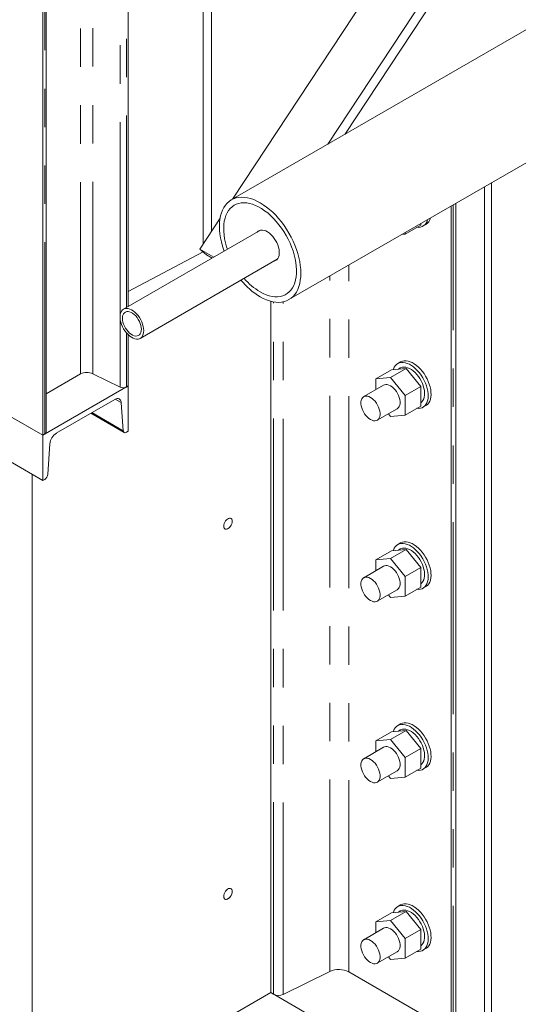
# Model space of a CAD drawing. Header units: millimetres. Extents: x 450 to 25135, y 150 to 17673.
# Tile 338 of 463: x 21476 to 21971, y 8512 to 9489. Entities that reach past the tile are written whole.
import ezdxf

# ---------------------------------------------------------------- set-up
doc = ezdxf.new("R2010")
doc.units = ezdxf.units.MM
doc.linetypes.add('SLD-Centrada-doble', pattern=[12.7, 6.35, -1.27, 1.27, -1.27, 1.27, -1.27])
doc.linetypes.add('SLD-Continua', pattern=[0])
doc.layers.add('OCULTA', color=8, linetype='SLD-Continua')

msp = doc.modelspace()

# ---------------------------------------------------------------- linework, layer by layer
at = {"layer": 'OCULTA', "linetype": 'SLD-Centrada-doble', "lineweight": 18, "ltscale": 30}
for p, q in [((21575.99, 9197.2), (21575.99, 10070.97)), ((21582.09, 9203.66), (21582.09, 10074.49)), ((21536.62, 9137.67), (21536.62, 10048.24)), ((21548.82, 9137.95), (21548.82, 10055.28)), ((21500.98, 9077.92), (21500.98, 10027.67)), ((21906.44, 8419.12), (21906.44, 9305.59)), ((21906.44, 8419.12), (21906.44, 9305.59)), ((21906.44, 8419.12), (21906.44, 9305.59)), ((21802.97, 8544.14), (21802.97, 9245.87)), ((21802.97, 8544.14), (21802.97, 9245.87)), ((21802.97, 8544.14), (21802.97, 9245.87)), ((21783.99, 8544.57), (21783.99, 9234.92)), ((21783.99, 8544.57), (21783.99, 9234.92)), ((21783.99, 8544.57), (21783.99, 9234.92)), ((21728.16, 8522.01), (21728.16, 9209.19)), ((21728.16, 8522.01), (21728.16, 9209.19)), ((21728.16, 8522.01), (21728.16, 9209.19)), ((21737.65, 8521.79), (21737.65, 9209.28)), ((21737.65, 8521.79), (21737.65, 9209.28)), ((21737.65, 8521.79), (21737.65, 9209.28)), ((21575.99, 9124.59), (21575.99, 9191.07)), ((21582.09, 9124.73), (21582.09, 9178.49)), ((21576.9, 9109.26), (21571.06, 9112.63)), ((21578.92, 9081.37), (21547.89, 9099.28))]:
    msp.add_line(p, q, dxfattribs=at)
at = {"layer": 'OCULTA', "linetype": 'SLD-Continua', "lineweight": 18, "ltscale": 30}
for p, q in [((21583.96, 9204.74), (21583.96, 10075.57)), ((21502.29, 9079.76), (21502.29, 10028.43)), ((21666.69, 10029.31), (21666.69, 9279.61)), ((21666.69, 10029.31), (21666.69, 9279.61)), ((21499.11, 9076.84), (21499.11, 10026.59)), ((22669.08, 9877.72), (21686.21, 9310.45)), ((21687.52, 9311.21), (22062.15, 9879.42)), ((21782.07, 9365.78), (22109.42, 9862.28)), ((21798.88, 9375.48), (22117.82, 9859.24)), ((21743.34, 9211.46), (22726.22, 9778.72)), ((21658.2, 9582.27), (21658.2, 9266.74)), ((21937.51, 9323.52), (21937.51, 8466.5)), ((21944.58, 9327.6), (21944.58, 8462.42)), ((21904.39, 9304.41), (21904.39, 8421.98)), ((21904.39, 9304.41), (21904.39, 8421.98)), ((21904.39, 9304.41), (21904.39, 8421.98)), ((21909.23, 8417.51), (21909.23, 9307.2)), ((21909.23, 8417.51), (21909.23, 9307.2)), ((21909.23, 8417.51), (21909.23, 9307.2)), ((21654.86, 9261.67), (21675.01, 9292.24)), ((21874.23, 9285.49), (21858.67, 9276.51)), ((21874.23, 9287), (21874.23, 9285.49)), ((21876.47, 9284.32), (21879.3, 9285.95)), ((21715.09, 9280.42), (21579.15, 9201.96)), ((21858.67, 9276.51), (21855.58, 9276.24)), ((21858.67, 9278.02), (21858.67, 9276.51)), ((21658.2, 9258.85), (21583.96, 9219.53)), ((21668.73, 9253.66), (21654.86, 9261.67)), ((21654.86, 9261.67), (21661.55, 9256.03)), ((21661.55, 9256.03), (21667.19, 9252.77)), ((21595.84, 9173.03), (21731.78, 9251.49)), ((21725.38, 8523.62), (21725.38, 9209.8)), ((21725.38, 8523.62), (21725.38, 9209.8)), ((21725.38, 8523.62), (21725.38, 9209.8)), ((21583.96, 9125.81), (21583.96, 9176.52)), ((21499.11, 9076.84), (21343.65, 9166.56)), ((21854.3, 9149.59), (21851.48, 9147.96)), ((21575.99, 9124.59), (21548.82, 9137.95)), ((21845.23, 9141.89), (21829.68, 9132.91)), ((21859.73, 9143.19), (21844.17, 9134.21)), ((21845.23, 9141.89), (21859.73, 9143.19)), ((21853.98, 9143.63), (21852.02, 9142.5)), ((21859.73, 9143.19), (21874.23, 9125.16)), ((21536.62, 9137.67), (21502.29, 9117.86)), ((21829.68, 9132.91), (21844.17, 9134.21)), ((21829.68, 9122.1), (21829.68, 9132.91)), ((21844.17, 9134.21), (21858.67, 9116.18)), ((21583.96, 9125.81), (21499.11, 9076.84)), ((21583.96, 9125.81), (21582.09, 9124.73)), ((21583.96, 9080.9), (21583.96, 9125.81)), ((21837.43, 9126.57), (21817.63, 9115.15)), ((21874.23, 9125.16), (21858.67, 9116.18)), ((21874.23, 9125.16), (21874.23, 9105.83)), ((21512.5, 9078.86), (21570.56, 9112.36)), ((21576.9, 9109.26), (21578.92, 9081.37)), ((21858.67, 9116.18), (21858.67, 9096.85)), ((21499.11, 9076.84), (21460.21, 9099.28)), ((21831.12, 9091.76), (21850.92, 9103.19)), ((21874.23, 9105.83), (21858.67, 9096.85)), ((21876.47, 9104.66), (21879.3, 9106.29)), ((21546.81, 9098.66), (21579.84, 9079.59)), ((21844.17, 9095.55), (21842.12, 9098.11)), ((21858.67, 9096.85), (21844.17, 9095.55)), ((21499.11, 9031.92), (21412.13, 9082.12)), ((21582.09, 9079.82), (21583.96, 9080.9)), ((21500.98, 9077.92), (21499.11, 9076.84)), ((21499.11, 9076.84), (21499.11, 9031.92)), ((21504.15, 9038.22), (21506.16, 9068.43)), ((21488.5, 8174.69), (21488.5, 9038.05)), ((21488.5, 8174.69), (21488.5, 9038.05)), ((21488.5, 8174.69), (21488.5, 9038.05)), ((21499.11, 9031.92), (21500.98, 9033)), ((21845.23, 8962.23), (21829.68, 8953.25)), ((21859.73, 8963.53), (21844.17, 8954.55)), ((21845.23, 8962.23), (21859.73, 8963.53)), ((21854.3, 8969.93), (21851.48, 8968.3)), ((21853.98, 8963.97), (21852.02, 8962.84)), ((21859.73, 8963.53), (21874.23, 8945.5)), ((21829.68, 8953.25), (21844.17, 8954.55)), ((21829.68, 8942.44), (21829.68, 8953.25)), ((21844.17, 8954.55), (21858.67, 8936.52)), ((21837.43, 8946.91), (21817.63, 8935.49)), ((21874.23, 8945.5), (21858.67, 8936.52)), ((21874.23, 8945.5), (21874.23, 8926.17)), ((21858.67, 8936.52), (21858.67, 8917.19)), ((21831.12, 8912.1), (21850.92, 8923.53)), ((21874.23, 8926.17), (21858.67, 8917.19)), ((21876.47, 8925), (21879.3, 8926.63)), ((21844.17, 8915.89), (21842.12, 8918.45)), ((21858.67, 8917.19), (21844.17, 8915.89)), ((21854.3, 8790.27), (21851.48, 8788.64)), ((21845.23, 8782.57), (21829.68, 8773.59)), ((21859.73, 8783.87), (21844.17, 8774.89)), ((21845.23, 8782.57), (21859.73, 8783.87)), ((21853.98, 8784.31), (21852.02, 8783.18)), ((21859.73, 8783.87), (21874.23, 8765.84)), ((21837.43, 8767.25), (21817.63, 8755.83)), ((21829.68, 8773.59), (21844.17, 8774.89)), ((21829.68, 8762.78), (21829.68, 8773.59)), ((21844.17, 8774.89), (21858.67, 8756.86)), ((21874.23, 8765.84), (21858.67, 8756.86)), ((21858.67, 8756.86), (21858.67, 8737.53)), ((21874.23, 8765.84), (21874.23, 8746.51)), ((21876.47, 8745.33), (21879.3, 8746.97)), ((21831.12, 8732.44), (21850.92, 8743.87)), ((21844.17, 8736.23), (21842.12, 8738.79)), ((21858.67, 8737.53), (21844.17, 8736.23)), ((21874.23, 8746.51), (21858.67, 8737.53)), ((21854.3, 8610.61), (21851.48, 8608.98)), ((21845.23, 8602.91), (21829.68, 8593.93)), ((21859.73, 8604.21), (21844.17, 8595.23)), ((21845.23, 8602.91), (21859.73, 8604.21)), ((21853.98, 8604.65), (21852.02, 8603.52)), ((21859.73, 8604.21), (21874.23, 8586.18)), ((21829.68, 8593.93), (21844.17, 8595.23)), ((21829.68, 8583.12), (21829.68, 8593.93)), ((21844.17, 8595.23), (21858.67, 8577.2)), ((21837.43, 8587.59), (21817.63, 8576.16)), ((21874.23, 8586.18), (21858.67, 8577.2)), ((21874.23, 8586.18), (21874.23, 8566.85)), ((21858.67, 8577.2), (21858.67, 8557.87)), ((21831.12, 8552.78), (21850.92, 8564.21)), ((21874.23, 8566.85), (21858.67, 8557.87)), ((21876.47, 8565.67), (21879.3, 8567.31)), ((21844.17, 8556.57), (21842.12, 8559.13)), ((21858.67, 8557.87), (21844.17, 8556.57)), ((21783.99, 8544.57), (21737.65, 8521.79)), ((21783.99, 8544.57), (21737.65, 8521.79)), ((21783.99, 8544.57), (21737.65, 8521.79)), ((21904.39, 8485.6), (21802.97, 8544.14)), ((21904.39, 8485.6), (21802.97, 8544.14)), ((21904.39, 8485.6), (21802.97, 8544.14)), ((21904.39, 8485.6), (21802.97, 8544.14)), ((21725.38, 8523.62), (21488.5, 8386.9)), ((21725.38, 8523.62), (21488.5, 8386.9)), ((21725.38, 8523.62), (21488.5, 8386.9)), ((21488.5, 8386.9), (21725.38, 8523.62)), ((21728.16, 8522.01), (21725.38, 8523.62)), ((21728.16, 8522.01), (21725.38, 8523.62)), ((21728.16, 8522.01), (21725.38, 8523.62)), ((21725.38, 8523.62), (21909.23, 8417.51)), ((21725.38, 8523.62), (21909.23, 8417.51))]:
    msp.add_line(p, q, dxfattribs=at)
at = {"layer": 'OCULTA', "linetype": 'SLD-Continua', "lineweight": 18, "ltscale": 30, "flags": 128}
for points in [[(21679.09, 9259.64), (21678.77, 9260.55), (21677.44, 9264.64), (21676.34, 9268.71), (21675.48, 9272.74), (21674.86, 9276.69), (21674.49, 9280.54), (21674.36, 9284.28), (21674.49, 9287.87), (21674.86, 9291.29), (21675.48, 9294.53), (21676.34, 9297.56), (21677.44, 9300.36), (21678.77, 9302.92), (21680.32, 9305.23), (21682.08, 9307.26), (21684.04, 9309), (21686.2, 9310.45), (21688.53, 9311.59), (21691.02, 9312.42), (21693.66, 9312.93), (21696.43, 9313.13), (21699.31, 9313), (21702.29, 9312.55), (21705.34, 9311.78), (21708.45, 9310.7), (21711.6, 9309.31), (21714.77, 9307.62), (21717.94, 9305.65), (21721.1, 9303.4), (21724.21, 9300.89), (21727.26, 9298.13), (21730.24, 9295.15), (21733.12, 9291.95), (21735.89, 9288.56), (21738.53, 9285), (21741.02, 9281.3), (21743.35, 9277.46), (21745.5, 9273.53), (21747.47, 9269.52), (21749.23, 9265.45), (21750.78, 9261.36), (21752.11, 9257.27), (21753.21, 9253.19), (21754.07, 9249.17), (21754.69, 9245.22), (21755.06, 9241.36), (21755.18, 9237.63), (21755.06, 9234.04), (21754.69, 9230.62), (21754.07, 9227.38), (21753.21, 9224.35), (21752.11, 9221.55), (21750.78, 9218.98), (21749.23, 9216.68), (21747.47, 9214.65), (21745.5, 9212.91), (21743.35, 9211.46), (21741.02, 9210.32), (21738.53, 9209.49), (21735.89, 9208.97), (21733.12, 9208.78), (21730.24, 9208.91), (21727.26, 9209.36), (21724.21, 9210.13), (21721.1, 9211.21), (21717.94, 9212.6), (21714.77, 9214.28), (21714.77, 9214.28)], [(21682.26, 9261.47), (21681.44, 9264.01), (21680.39, 9267.9), (21679.57, 9271.73), (21679.01, 9275.5), (21678.69, 9279.16), (21678.63, 9282.69), (21678.82, 9286.07), (21679.26, 9289.27), (21679.95, 9292.28), (21680.89, 9295.07), (21682.06, 9297.61), (21683.46, 9299.9), (21685.09, 9301.92), (21686.92, 9303.65), (21688.94, 9305.08), (21691.15, 9306.2), (21693.52, 9307), (21696.04, 9307.48), (21698.7, 9307.63), (21701.46, 9307.46), (21704.32, 9306.96), (21707.26, 9306.13), (21710.24, 9304.99), (21713.26, 9303.55), (21716.29, 9301.8), (21719.3, 9299.76), (21722.29, 9297.46), (21725.22, 9294.9), (21728.08, 9292.1), (21730.85, 9289.08), (21733.5, 9285.86), (21736.02, 9282.47), (21738.4, 9278.93), (21740.6, 9275.26), (21742.63, 9271.49), (21744.46, 9267.65), (21746.08, 9263.76), (21747.49, 9259.85), (21748.66, 9255.95), (21749.6, 9252.08), (21750.29, 9248.28), (21750.73, 9244.57), (21750.92, 9240.97), (21750.86, 9237.51), (21750.54, 9234.21), (21749.97, 9231.1), (21749.16, 9228.21), (21748.1, 9225.54), (21746.81, 9223.12), (21745.3, 9220.96), (21743.57, 9219.09), (21741.64, 9217.51), (21739.52, 9216.23), (21737.23, 9215.27), (21734.78, 9214.63), (21732.19, 9214.31), (21729.48, 9214.32), (21726.66, 9214.66), (21723.76, 9215.32), (21720.8, 9216.3), (21717.8, 9217.6), (21714.77, 9219.2), (21714.77, 9219.2)], [(21728.6, 9249.65), (21728.84, 9249.71), (21730.19, 9250.23), (21731.36, 9251.06), (21732.33, 9252.19), (21733.07, 9253.6), (21733.58, 9255.24), (21733.83, 9257.1), (21733.83, 9259.13), (21733.58, 9261.28), (21733.07, 9263.51), (21732.33, 9265.78), (21731.36, 9268.03), (21730.19, 9270.21), (21728.84, 9272.29), (21727.34, 9274.21), (21725.73, 9275.93), (21724.03, 9277.43), (21722.28, 9278.66), (21720.53, 9279.59), (21718.8, 9280.22), (21717.14, 9280.53), (21715.58, 9280.5), (21714.16, 9280.14), (21712.89, 9279.47), (21711.91, 9278.58)], [(21599.3, 9180.68), (21599.18, 9178.77), (21598.8, 9177.04), (21598.19, 9175.54), (21597.34, 9174.29), (21596.29, 9173.32), (21595.05, 9172.65), (21593.65, 9172.3), (21592.11, 9172.28), (21590.48, 9172.58), (21588.79, 9173.19), (21587.06, 9174.11), (21585.35, 9175.32), (21583.68, 9176.79), (21582.09, 9178.48), (21580.62, 9180.37), (21579.3, 9182.41), (21578.15, 9184.55), (21577.2, 9186.76), (21576.46, 9188.99), (21575.97, 9191.18), (21575.72, 9193.3), (21575.72, 9195.29), (21575.97, 9197.11), (21576.46, 9198.73), (21577.2, 9200.11), (21578.15, 9201.23), (21579.3, 9202.04), (21580.62, 9202.55), (21582.09, 9202.74), (21583.68, 9202.6), (21585.35, 9202.14), (21587.06, 9201.37), (21588.79, 9200.31), (21590.48, 9198.97), (21592.11, 9197.38), (21593.65, 9195.59), (21595.05, 9193.62), (21596.29, 9191.52), (21597.34, 9189.34), (21598.19, 9187.11), (21598.8, 9184.9), (21599.18, 9182.74), (21599.3, 9180.68)], [(21596.91, 9182.06), (21596.79, 9180.34), (21596.4, 9178.82), (21595.78, 9177.54), (21594.93, 9176.52), (21593.87, 9175.81), (21592.65, 9175.41), (21591.28, 9175.35), (21589.81, 9175.61), (21588.27, 9176.2), (21586.72, 9177.1), (21585.18, 9178.28), (21583.71, 9179.72), (21582.34, 9181.36), (21581.11, 9183.17), (21580.06, 9185.1), (21579.21, 9187.1), (21578.58, 9189.1), (21578.2, 9191.07), (21578.07, 9192.93), (21578.2, 9194.65), (21578.58, 9196.17), (21579.21, 9197.45), (21580.06, 9198.47), (21581.11, 9199.18), (21582.34, 9199.58), (21583.71, 9199.64), (21585.18, 9199.38), (21586.72, 9198.79), (21588.27, 9197.89), (21589.81, 9196.71), (21591.28, 9195.27), (21592.65, 9193.63), (21593.87, 9191.82), (21594.93, 9189.89), (21595.78, 9187.89), (21596.4, 9185.89), (21596.79, 9183.92), (21596.91, 9182.06)], [(21847.07, 9142.06), (21847.23, 9142.51), (21848.01, 9144.3), (21849.02, 9145.84), (21850.25, 9147.1), (21851.66, 9148.06), (21853.25, 9148.73), (21854.98, 9149.08), (21856.85, 9149.11), (21858.81, 9148.82), (21860.85, 9148.21), (21862.93, 9147.29), (21865.02, 9146.09), (21867.1, 9144.6), (21869.14, 9142.86), (21871.1, 9140.88), (21872.96, 9138.7), (21874.7, 9136.35), (21876.29, 9133.85), (21877.7, 9131.25), (21878.92, 9128.58), (21879.93, 9125.88), (21880.72, 9123.18), (21881.27, 9120.53), (21881.58, 9117.96), (21881.64, 9115.51), (21881.46, 9113.2), (21881.03, 9111.09), (21880.35, 9109.18), (21879.45, 9107.52), (21878.34, 9106.12), (21877.02, 9105), (21875.51, 9104.18), (21873.85, 9103.68), (21872.05, 9103.49), (21870.34, 9103.59)], [(21854.3, 9149.59), (21854.49, 9149.7), (21856.07, 9150.36), (21857.81, 9150.71), (21859.68, 9150.74), (21861.64, 9150.45), (21863.67, 9149.84), (21865.75, 9148.93), (21867.85, 9147.72), (21869.93, 9146.23), (21871.96, 9144.49), (21873.93, 9142.51), (21875.79, 9140.33), (21877.53, 9137.98), (21879.11, 9135.48), (21880.53, 9132.88), (21881.75, 9130.21), (21882.76, 9127.51), (21883.55, 9124.82), (21884.1, 9122.16), (21884.41, 9119.59), (21884.47, 9117.14), (21884.29, 9114.84), (21883.85, 9112.72), (21883.18, 9110.81), (21882.28, 9109.15), (21881.16, 9107.75), (21879.84, 9106.63), (21879.3, 9106.29)], [(21853.98, 9143.63), (21854.54, 9143.92), (21856.01, 9144.4), (21857.63, 9144.57), (21859.36, 9144.41), (21861.17, 9143.93), (21863.03, 9143.15), (21864.91, 9142.06), (21866.77, 9140.7), (21868.58, 9139.09), (21870.31, 9137.25), (21871.93, 9135.22), (21873.41, 9133.03), (21874.72, 9130.72), (21875.84, 9128.33), (21876.76, 9125.91), (21877.45, 9123.5), (21877.9, 9121.13), (21878.1, 9118.86), (21878.06, 9116.72), (21877.77, 9114.74), (21877.23, 9112.98), (21876.46, 9111.44), (21875.48, 9110.17), (21874.28, 9109.18), (21874.23, 9109.14)], [(21837.43, 9126.57), (21838.31, 9126.97), (21839.63, 9127.2), (21841.07, 9127.1), (21842.6, 9126.66), (21844.17, 9125.91), (21845.75, 9124.85), (21847.27, 9123.52), (21848.72, 9121.96), (21850.04, 9120.2), (21851.2, 9118.3), (21852.17, 9116.3), (21852.92, 9114.27), (21853.43, 9112.25), (21853.69, 9110.3), (21853.69, 9108.48), (21853.43, 9106.84), (21852.92, 9105.41), (21852.17, 9104.24), (21851.2, 9103.36), (21850.92, 9103.19)], [(21570.56, 9112.36), (21571.74, 9112.92), (21572.88, 9113.19), (21573.94, 9113.19), (21574.88, 9112.9), (21575.67, 9112.34), (21576.28, 9111.53), (21576.7, 9110.49), (21576.9, 9109.26)], [(21824.37, 9114.48), (21822.8, 9115.24), (21821.28, 9115.67), (21819.83, 9115.77), (21818.51, 9115.54), (21817.35, 9114.98), (21816.38, 9114.1), (21815.63, 9112.93), (21815.12, 9111.5), (21814.86, 9109.86), (21814.86, 9108.04), (21815.12, 9106.09), (21815.63, 9104.07), (21816.38, 9102.04), (21817.35, 9100.04), (21818.51, 9098.14), (21819.83, 9096.38), (21821.28, 9094.82), (21822.8, 9093.49), (21824.37, 9092.43), (21825.95, 9091.67), (21827.47, 9091.24), (21828.92, 9091.14), (21830.24, 9091.37), (21831.4, 9091.94), (21832.37, 9092.81), (21833.12, 9093.98), (21833.63, 9095.41), (21833.89, 9097.05), (21833.89, 9098.88), (21833.63, 9100.82), (21833.12, 9102.84), (21832.37, 9104.87), (21831.4, 9106.87), (21830.24, 9108.77), (21828.92, 9110.53), (21827.47, 9112.09), (21825.95, 9113.42), (21824.37, 9114.48)], [(21578.92, 9081.37), (21579.02, 9080.75), (21579.23, 9080.23), (21579.53, 9079.83), (21579.93, 9079.55), (21580.4, 9079.4), (21580.93, 9079.4), (21581.5, 9079.54), (21582.09, 9079.82)], [(21687.21, 8991.58), (21687.09, 8992.68), (21686.73, 8993.58), (21686.14, 8994.22), (21685.37, 8994.56), (21684.46, 8994.59), (21683.47, 8994.3), (21682.44, 8993.71), (21681.44, 8992.85), (21680.53, 8991.77), (21679.76, 8990.54), (21679.18, 8989.23), (21678.82, 8987.91), (21678.69, 8986.66), (21678.82, 8985.55), (21679.18, 8984.65), (21679.76, 8984.01), (21680.53, 8983.67), (21681.44, 8983.64), (21682.44, 8983.94), (21683.47, 8984.53), (21684.46, 8985.39), (21685.37, 8986.46), (21686.14, 8987.69), (21686.73, 8989.01), (21687.09, 8990.33), (21687.21, 8991.58)], [(21687.21, 8991.58), (21687.09, 8992.68), (21686.73, 8993.58), (21686.14, 8994.22), (21685.37, 8994.56), (21684.46, 8994.59), (21683.47, 8994.3), (21682.44, 8993.71), (21681.44, 8992.85), (21680.53, 8991.77), (21679.76, 8990.54), (21679.18, 8989.23), (21678.82, 8987.91), (21678.69, 8986.66), (21678.82, 8985.55), (21679.18, 8984.65), (21679.76, 8984.01), (21680.53, 8983.67), (21681.44, 8983.64), (21682.44, 8983.94), (21683.47, 8984.53), (21684.46, 8985.39), (21685.37, 8986.46), (21686.14, 8987.69), (21686.73, 8989.01), (21687.09, 8990.33), (21687.21, 8991.58)], [(21687.21, 8991.58), (21687.09, 8992.68), (21686.73, 8993.58), (21686.14, 8994.22), (21685.37, 8994.56), (21684.46, 8994.59), (21683.47, 8994.3), (21682.44, 8993.71), (21681.44, 8992.85), (21680.53, 8991.77), (21679.76, 8990.54), (21679.18, 8989.23), (21678.82, 8987.91), (21678.69, 8986.66), (21678.82, 8985.55), (21679.18, 8984.65), (21679.76, 8984.01), (21680.53, 8983.67), (21681.44, 8983.64), (21682.44, 8983.94), (21683.47, 8984.53), (21684.46, 8985.39), (21685.37, 8986.46), (21686.14, 8987.69), (21686.73, 8989.01), (21687.09, 8990.33), (21687.21, 8991.58)], [(21682.93, 8994.03), (21683.2, 8994.17), (21684.25, 8994.54), (21685.21, 8994.58), (21686.03, 8994.27), (21686.65, 8993.63), (21687.05, 8992.72), (21687.18, 8991.58), (21687.18, 8991.58), (21687.05, 8990.28), (21686.65, 8988.91), (21686.03, 8987.56), (21685.21, 8986.3), (21684.25, 8985.22), (21683.2, 8984.39), (21682.14, 8983.86), (21681.13, 8983.65), (21680.23, 8983.79), (21679.5, 8984.27), (21678.99, 8985.05), (21678.73, 8986.08), (21678.69, 8986.68), (21678.73, 8986.08), (21678.99, 8985.05), (21679.5, 8984.27), (21680.23, 8983.79), (21681.13, 8983.65), (21682.14, 8983.86), (21683.2, 8984.39), (21684.25, 8985.22), (21685.21, 8986.3), (21686.03, 8987.56), (21686.65, 8988.91), (21687.05, 8990.28), (21687.18, 8991.58), (21687.18, 8991.58), (21687.05, 8992.72), (21686.65, 8993.63), (21686.03, 8994.27), (21685.21, 8994.58), (21684.25, 8994.54), (21683.2, 8994.17), (21682.93, 8994.03)], [(21678.69, 8986.68), (21678.73, 8986.08), (21678.99, 8985.05), (21679.5, 8984.27), (21680.23, 8983.79), (21681.13, 8983.65), (21682.14, 8983.86), (21683.2, 8984.39), (21684.25, 8985.22), (21685.21, 8986.3), (21686.03, 8987.56), (21686.65, 8988.91), (21687.05, 8990.28), (21687.18, 8991.58), (21687.18, 8991.58)], [(21687.18, 8991.58), (21687.05, 8992.72), (21686.65, 8993.63), (21686.03, 8994.27), (21685.21, 8994.58), (21684.25, 8994.54), (21683.2, 8994.17), (21682.93, 8994.03)], [(21847.07, 8962.4), (21847.23, 8962.85), (21848.01, 8964.64), (21849.02, 8966.17), (21850.25, 8967.43), (21851.66, 8968.4), (21853.25, 8969.07), (21854.98, 8969.42), (21856.85, 8969.44), (21858.81, 8969.15), (21860.85, 8968.55), (21862.93, 8967.63), (21865.02, 8966.42), (21867.1, 8964.94), (21869.14, 8963.19), (21871.1, 8961.22), (21872.96, 8959.04), (21874.7, 8956.69), (21876.29, 8954.19), (21877.7, 8951.59), (21878.92, 8948.92), (21879.93, 8946.22), (21880.72, 8943.52), (21881.27, 8940.87), (21881.58, 8938.3), (21881.64, 8935.85), (21881.46, 8933.54), (21881.03, 8931.43), (21880.35, 8929.52), (21879.45, 8927.86), (21878.34, 8926.46), (21877.02, 8925.34), (21875.51, 8924.52), (21873.85, 8924.02), (21872.05, 8923.83), (21870.34, 8923.93)], [(21853.98, 8963.97), (21854.54, 8964.26), (21856.01, 8964.74), (21857.63, 8964.91), (21859.36, 8964.75), (21861.17, 8964.27), (21863.03, 8963.49), (21864.91, 8962.4), (21866.77, 8961.04), (21868.58, 8959.43), (21870.31, 8957.59), (21871.93, 8955.56), (21873.41, 8953.37), (21874.72, 8951.06), (21875.84, 8948.67), (21876.76, 8946.25), (21877.45, 8943.84), (21877.9, 8941.47), (21878.1, 8939.2), (21878.06, 8937.06), (21877.77, 8935.08), (21877.23, 8933.31), (21876.46, 8931.78), (21875.48, 8930.51), (21874.28, 8929.52), (21874.23, 8929.48)], [(21854.3, 8969.93), (21854.49, 8970.04), (21856.07, 8970.7), (21857.81, 8971.05), (21859.68, 8971.08), (21861.64, 8970.79), (21863.67, 8970.18), (21865.75, 8969.27), (21867.85, 8968.06), (21869.93, 8966.57), (21871.96, 8964.83), (21873.93, 8962.85), (21875.79, 8960.67), (21877.53, 8958.32), (21879.11, 8955.82), (21880.53, 8953.22), (21881.75, 8950.55), (21882.76, 8947.85), (21883.55, 8945.15), (21884.1, 8942.5), (21884.41, 8939.93), (21884.47, 8937.48), (21884.29, 8935.18), (21883.85, 8933.06), (21883.18, 8931.15), (21882.28, 8929.49), (21881.16, 8928.09), (21879.84, 8926.97), (21879.3, 8926.63)], [(21837.43, 8946.91), (21838.31, 8947.31), (21839.63, 8947.54), (21841.07, 8947.44), (21842.6, 8947), (21844.17, 8946.25), (21845.75, 8945.19), (21847.27, 8943.86), (21848.72, 8942.3), (21850.04, 8940.54), (21851.2, 8938.63), (21852.17, 8936.64), (21852.92, 8934.6), (21853.43, 8932.59), (21853.69, 8930.64), (21853.69, 8928.82), (21853.43, 8927.17), (21852.92, 8925.75), (21852.17, 8924.58), (21851.2, 8923.7), (21850.92, 8923.53)], [(21824.37, 8934.82), (21822.8, 8935.58), (21821.28, 8936.01), (21819.83, 8936.11), (21818.51, 8935.88), (21817.35, 8935.31), (21816.38, 8934.44), (21815.63, 8933.27), (21815.12, 8931.84), (21814.86, 8930.2), (21814.86, 8928.37), (21815.12, 8926.43), (21815.63, 8924.41), (21816.38, 8922.38), (21817.35, 8920.38), (21818.51, 8918.48), (21819.83, 8916.72), (21821.28, 8915.16), (21822.8, 8913.83), (21824.37, 8912.77), (21825.95, 8912.01), (21827.47, 8911.58), (21828.92, 8911.48), (21830.24, 8911.71), (21831.4, 8912.27), (21832.37, 8913.15), (21833.12, 8914.32), (21833.63, 8915.75), (21833.89, 8917.39), (21833.89, 8919.21), (21833.63, 8921.16), (21833.12, 8923.18), (21832.37, 8925.21), (21831.4, 8927.21), (21830.24, 8929.11), (21828.92, 8930.87), (21827.47, 8932.43), (21825.95, 8933.76), (21824.37, 8934.82)], [(21847.07, 8782.74), (21847.23, 8783.19), (21848.01, 8784.98), (21849.02, 8786.51), (21850.25, 8787.77), (21851.66, 8788.74), (21853.25, 8789.41), (21854.98, 8789.75), (21856.85, 8789.78), (21858.81, 8789.49), (21860.85, 8788.89), (21862.93, 8787.97), (21865.02, 8786.76), (21867.1, 8785.28), (21869.14, 8783.53), (21871.1, 8781.56), (21872.96, 8779.38), (21874.7, 8777.02), (21876.29, 8774.53), (21877.7, 8771.93), (21878.92, 8769.26), (21879.93, 8766.56), (21880.72, 8763.86), (21881.27, 8761.21), (21881.58, 8758.64), (21881.64, 8756.18), (21881.46, 8753.88), (21881.03, 8751.76), (21880.35, 8749.86), (21879.45, 8748.2), (21878.34, 8746.8), (21877.02, 8745.68), (21875.51, 8744.86), (21873.85, 8744.35), (21872.05, 8744.17), (21870.34, 8744.27)], [(21854.3, 8790.27), (21854.49, 8790.37), (21856.07, 8791.04), (21857.81, 8791.39), (21859.68, 8791.42), (21861.64, 8791.13), (21863.67, 8790.52), (21865.75, 8789.6), (21867.85, 8788.4), (21869.93, 8786.91), (21871.96, 8785.17), (21873.93, 8783.19), (21875.79, 8781.01), (21877.53, 8778.66), (21879.11, 8776.16), (21880.53, 8773.56), (21881.75, 8770.89), (21882.76, 8768.19), (21883.55, 8765.49), (21884.1, 8762.84), (21884.41, 8760.27), (21884.47, 8757.82), (21884.29, 8755.51), (21883.85, 8753.4), (21883.18, 8751.49), (21882.28, 8749.83), (21881.16, 8748.43), (21879.84, 8747.31), (21879.3, 8746.97)], [(21853.98, 8784.31), (21854.54, 8784.6), (21856.01, 8785.08), (21857.63, 8785.25), (21859.36, 8785.09), (21861.17, 8784.61), (21863.03, 8783.83), (21864.91, 8782.74), (21866.77, 8781.38), (21868.58, 8779.77), (21870.31, 8777.93), (21871.93, 8775.89), (21873.41, 8773.7), (21874.72, 8771.4), (21875.84, 8769.01), (21876.76, 8766.59), (21877.45, 8764.18), (21877.9, 8761.81), (21878.1, 8759.54), (21878.06, 8757.4), (21877.77, 8755.42), (21877.23, 8753.65), (21876.46, 8752.12), (21875.48, 8750.85), (21874.28, 8749.86), (21874.23, 8749.82)], [(21837.43, 8767.25), (21838.31, 8767.64), (21839.63, 8767.88), (21841.07, 8767.78), (21842.6, 8767.34), (21844.17, 8766.58), (21845.75, 8765.53), (21847.27, 8764.2), (21848.72, 8762.63), (21850.04, 8760.88), (21851.2, 8758.97), (21852.17, 8756.98), (21852.92, 8754.94), (21853.43, 8752.93), (21853.69, 8750.98), (21853.69, 8749.16), (21853.43, 8747.51), (21852.92, 8746.09), (21852.17, 8744.92), (21851.2, 8744.04), (21850.92, 8743.87)], [(21824.37, 8755.16), (21822.8, 8755.91), (21821.28, 8756.35), (21819.83, 8756.45), (21818.51, 8756.22), (21817.35, 8755.65), (21816.38, 8754.78), (21815.63, 8753.61), (21815.12, 8752.18), (21814.86, 8750.53), (21814.86, 8748.71), (21815.12, 8746.77), (21815.63, 8744.75), (21816.38, 8742.72), (21817.35, 8740.72), (21818.51, 8738.82), (21819.83, 8737.06), (21821.28, 8735.49), (21822.8, 8734.17), (21824.37, 8733.11), (21825.95, 8732.35), (21827.47, 8731.92), (21828.92, 8731.82), (21830.24, 8732.05), (21831.4, 8732.61), (21832.37, 8733.49), (21833.12, 8734.66), (21833.63, 8736.09), (21833.89, 8737.73), (21833.89, 8739.55), (21833.63, 8741.5), (21833.12, 8743.52), (21832.37, 8745.55), (21831.4, 8747.55), (21830.24, 8749.45), (21828.92, 8751.21), (21827.47, 8752.77), (21825.95, 8754.1), (21824.37, 8755.16)], [(21687.21, 8624.09), (21687.09, 8625.19), (21686.73, 8626.09), (21686.14, 8626.73), (21685.37, 8627.07), (21684.46, 8627.1), (21683.47, 8626.81), (21682.44, 8626.22), (21681.44, 8625.36), (21680.53, 8624.28), (21679.76, 8623.05), (21679.18, 8621.74), (21678.82, 8620.42), (21678.69, 8619.17), (21678.82, 8618.06), (21679.18, 8617.16), (21679.76, 8616.53), (21680.53, 8616.18), (21681.44, 8616.16), (21682.44, 8616.45), (21683.47, 8617.04), (21684.46, 8617.9), (21685.37, 8618.98), (21686.14, 8620.21), (21686.73, 8621.52), (21687.09, 8622.84), (21687.21, 8624.09)], [(21687.21, 8624.09), (21687.09, 8625.19), (21686.73, 8626.09), (21686.14, 8626.73), (21685.37, 8627.07), (21684.46, 8627.1), (21683.47, 8626.81), (21682.44, 8626.22), (21681.44, 8625.36), (21680.53, 8624.28), (21679.76, 8623.05), (21679.18, 8621.74), (21678.82, 8620.42), (21678.69, 8619.17), (21678.82, 8618.06), (21679.18, 8617.16), (21679.76, 8616.53), (21680.53, 8616.18), (21681.44, 8616.16), (21682.44, 8616.45), (21683.47, 8617.04), (21684.46, 8617.9), (21685.37, 8618.98), (21686.14, 8620.21), (21686.73, 8621.52), (21687.09, 8622.84), (21687.21, 8624.09)], [(21687.21, 8624.09), (21687.09, 8625.19), (21686.73, 8626.09), (21686.14, 8626.73), (21685.37, 8627.07), (21684.46, 8627.1), (21683.47, 8626.81), (21682.44, 8626.22), (21681.44, 8625.36), (21680.53, 8624.28), (21679.76, 8623.05), (21679.18, 8621.74), (21678.82, 8620.42), (21678.69, 8619.17), (21678.82, 8618.06), (21679.18, 8617.16), (21679.76, 8616.53), (21680.53, 8616.18), (21681.44, 8616.16), (21682.44, 8616.45), (21683.47, 8617.04), (21684.46, 8617.9), (21685.37, 8618.98), (21686.14, 8620.21), (21686.73, 8621.52), (21687.09, 8622.84), (21687.21, 8624.09)], [(21682.93, 8626.54), (21683.2, 8626.68), (21684.25, 8627.06), (21685.21, 8627.09), (21686.03, 8626.78), (21686.65, 8626.14), (21687.05, 8625.23), (21687.18, 8624.09), (21687.18, 8624.09), (21687.05, 8622.79), (21686.65, 8621.42), (21686.03, 8620.07), (21685.21, 8618.81), (21684.25, 8617.74), (21683.2, 8616.9), (21682.14, 8616.37), (21681.13, 8616.16), (21680.23, 8616.3), (21679.5, 8616.78), (21678.99, 8617.56), (21678.73, 8618.6), (21678.69, 8619.19), (21678.73, 8618.6), (21678.99, 8617.56), (21679.5, 8616.78), (21680.23, 8616.3), (21681.13, 8616.16), (21682.14, 8616.37), (21683.2, 8616.9), (21684.25, 8617.74), (21685.21, 8618.81), (21686.03, 8620.07), (21686.65, 8621.42), (21687.05, 8622.79), (21687.18, 8624.09), (21687.18, 8624.09), (21687.05, 8625.23), (21686.65, 8626.14), (21686.03, 8626.78), (21685.21, 8627.09), (21684.25, 8627.06), (21683.2, 8626.68), (21682.93, 8626.54)], [(21678.69, 8619.19), (21678.73, 8618.6), (21678.99, 8617.56), (21679.5, 8616.78), (21680.23, 8616.3), (21681.13, 8616.16), (21682.14, 8616.37), (21683.2, 8616.9), (21684.25, 8617.74), (21685.21, 8618.81), (21686.03, 8620.07), (21686.65, 8621.42), (21687.05, 8622.79), (21687.18, 8624.09), (21687.18, 8624.09)], [(21687.18, 8624.09), (21687.05, 8625.23), (21686.65, 8626.14), (21686.03, 8626.78), (21685.21, 8627.09), (21684.25, 8627.06), (21683.2, 8626.68), (21682.93, 8626.54)], [(21847.07, 8603.07), (21847.23, 8603.53), (21848.01, 8605.32), (21849.02, 8606.85), (21850.25, 8608.11), (21851.66, 8609.08), (21853.25, 8609.74), (21854.98, 8610.09), (21856.85, 8610.12), (21858.81, 8609.83), (21860.85, 8609.22), (21862.93, 8608.31), (21865.02, 8607.1), (21867.1, 8605.62), (21869.14, 8603.87), (21871.1, 8601.9), (21872.96, 8599.72), (21874.7, 8597.36), (21876.29, 8594.87), (21877.7, 8592.27), (21878.92, 8589.6), (21879.93, 8586.9), (21880.72, 8584.2), (21881.27, 8581.55), (21881.58, 8578.98), (21881.64, 8576.52), (21881.46, 8574.22), (21881.03, 8572.1), (21880.35, 8570.2), (21879.45, 8568.53), (21878.34, 8567.13), (21877.02, 8566.02), (21875.51, 8565.2), (21873.85, 8564.69), (21872.05, 8564.5), (21870.34, 8564.6)], [(21854.3, 8610.61), (21854.49, 8610.71), (21856.07, 8611.38), (21857.81, 8611.73), (21859.68, 8611.75), (21861.64, 8611.46), (21863.67, 8610.86), (21865.75, 8609.94), (21867.85, 8608.73), (21869.93, 8607.25), (21871.96, 8605.5), (21873.93, 8603.53), (21875.79, 8601.35), (21877.53, 8599), (21879.11, 8596.5), (21880.53, 8593.9), (21881.75, 8591.23), (21882.76, 8588.53), (21883.55, 8585.83), (21884.1, 8583.18), (21884.41, 8580.61), (21884.47, 8578.16), (21884.29, 8575.85), (21883.85, 8573.74), (21883.18, 8571.83), (21882.28, 8570.17), (21881.16, 8568.77), (21879.84, 8567.65), (21879.3, 8567.31)], [(21853.98, 8604.65), (21854.54, 8604.94), (21856.01, 8605.42), (21857.63, 8605.58), (21859.36, 8605.43), (21861.17, 8604.95), (21863.03, 8604.16), (21864.91, 8603.08), (21866.77, 8601.72), (21868.58, 8600.11), (21870.31, 8598.27), (21871.93, 8596.23), (21873.41, 8594.04), (21874.72, 8591.74), (21875.84, 8589.35), (21876.76, 8586.93), (21877.45, 8584.52), (21877.9, 8582.15), (21878.1, 8579.88), (21878.06, 8577.73), (21877.77, 8575.76), (21877.23, 8573.99), (21876.46, 8572.46), (21875.48, 8571.18), (21874.28, 8570.2), (21874.23, 8570.16)], [(21837.43, 8587.59), (21838.31, 8587.98), (21839.63, 8588.22), (21841.07, 8588.12), (21842.6, 8587.68), (21844.17, 8586.92), (21845.75, 8585.87), (21847.27, 8584.54), (21848.72, 8582.97), (21850.04, 8581.22), (21851.2, 8579.31), (21852.17, 8577.32), (21852.92, 8575.28), (21853.43, 8573.26), (21853.69, 8571.32), (21853.69, 8569.5), (21853.43, 8567.85), (21852.92, 8566.43), (21852.17, 8565.26), (21851.2, 8564.38), (21850.92, 8564.21)], [(21824.37, 8575.5), (21822.8, 8576.25), (21821.28, 8576.69), (21819.83, 8576.79), (21818.51, 8576.56), (21817.35, 8575.99), (21816.38, 8575.11), (21815.63, 8573.95), (21815.12, 8572.52), (21814.86, 8570.87), (21814.86, 8569.05), (21815.12, 8567.11), (21815.63, 8565.09), (21816.38, 8563.05), (21817.35, 8561.06), (21818.51, 8559.16), (21819.83, 8557.4), (21821.28, 8555.83), (21822.8, 8554.5), (21824.37, 8553.45), (21825.95, 8552.69), (21827.47, 8552.26), (21828.92, 8552.15), (21830.24, 8552.39), (21831.4, 8552.95), (21832.37, 8553.83), (21833.12, 8555), (21833.63, 8556.42), (21833.89, 8558.07), (21833.89, 8559.89), (21833.63, 8561.84), (21833.12, 8563.86), (21832.37, 8565.89), (21831.4, 8567.89), (21830.24, 8569.79), (21828.92, 8571.55), (21827.47, 8573.11), (21825.95, 8574.44), (21824.37, 8575.5)]]:
    msp.add_lwpolyline(points, dxfattribs=at)
at = {"layer": 'OCULTA', "linetype": 'SLD-Continua', "lineweight": 18, "ltscale": 900}
for centre, radius, start, end in [((21871.72, 9292.67), 9.52, 261.6862, 349.62313), ((21873.63, 9294.81), 10.51, 302.61049, 347.79142), ((21753.58, 9278.31), 74.87, 219.47481, 238.78233), ((21748.09, 9274.76), 64.79, 220.66982, 239.05119), ((21543.01, 9125.23), 13.98, 65.43936, 117.20144), ((21578.89, 9130.95), 6.99, 245.43936, 297.20144), ((21500.07, 9079.96), 2.24, 293.9736, 354.69285), ((21520.07, 9067.11), 13.97, 122.7844, 174.57337), ((21497.19, 9038.88), 6.99, 302.7844, 354.57337), ((21793.03, 8524.87), 21.68, 62.71003, 114.64917), ((21793.03, 8524.87), 21.68, 62.71003, 114.64917), ((21793.03, 8524.87), 21.68, 62.71003, 114.64917), ((21733.13, 8531.68), 10.87, 242.79856, 294.56064), ((21733.13, 8531.68), 10.87, 242.79856, 294.56064), ((21733.13, 8531.68), 10.87, 242.79856, 294.56064)]:
    msp.add_arc(centre, radius, start, end, dxfattribs=at)

doc.saveas('drawing.dxf')
